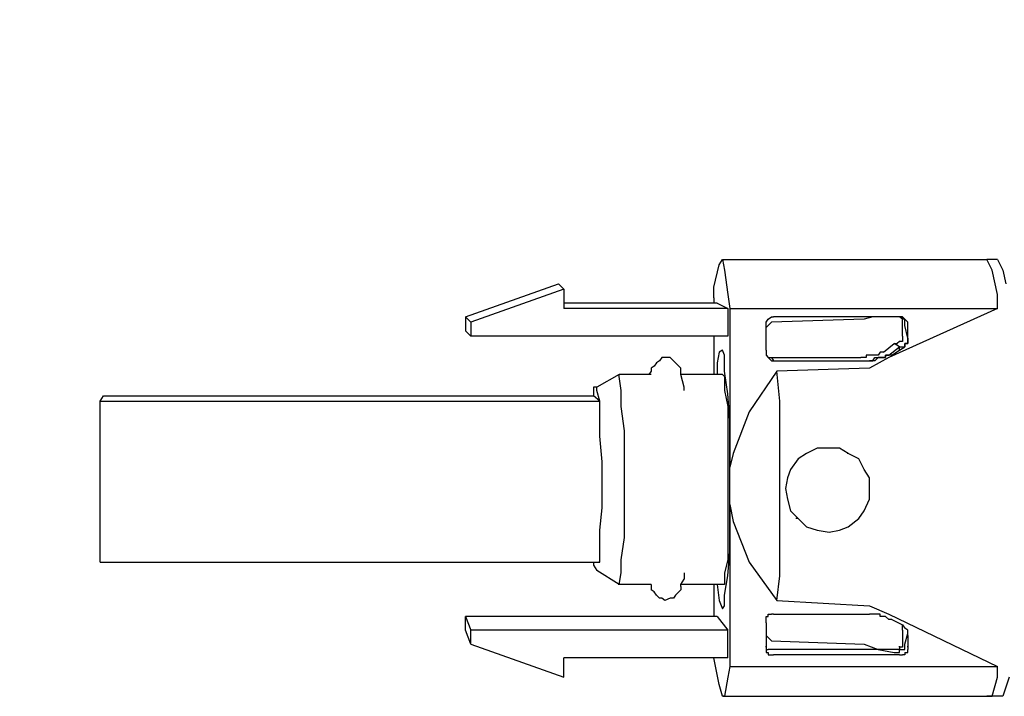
# Model space of a CAD drawing. Header units: millimetres. Extents: x 1114507 to 93926427, y 174473 to 817039.
# Tile 443 of 483: x 2220054 to 2222441, y 767504 to 769145. Entities that reach past the tile are written whole.
import ezdxf

# ---------------------------------------------------------------- set-up
doc = ezdxf.new("R2010")
doc.units = ezdxf.units.MM
doc.styles.add('Суннат', font='ariali.ttf', dxfattribs={"height": 250})

msp = doc.modelspace()

# ---------------------------------------------------------------- linework, layer by layer
at = {"color": 7, "linetype": 'Continuous', "lineweight": -2, "elevation": -2718483}
for points in [[(2221750.2, 768551), (2221757.9, 768563.9), (2221757.9, 768563.9)], [(2221757.9, 768563.9), (2222398.7, 768563.9), (2222398.7, 768563.9)], [(2221757.9, 768563.9), (2221763.1, 768538.1), (2221763.1, 768538.1)], [(2222411.7, 768538.1), (2222398.7, 768563.9), (2222398.7, 768563.9)], [(2222424.6, 768563.9), (2222398.7, 768563.9), (2222398.7, 768563.9)], [(2222424.6, 768563.9), (2222437.5, 768538.1), (2222437.5, 768538.1)], [(2221737.2, 768496.7), (2221750.2, 768551), (2221750.2, 768551)], [(2221763.1, 768538.1), (2221770.8, 768478.6), (2221770.8, 768478.6)], [(2222424.6, 768478.6), (2222411.7, 768538.1), (2222411.7, 768538.1)], [(2222437.5, 768538.1), (2222445.3, 768504.5), (2222445.3, 768504.5)], [(2221135.2, 768424.4), (2221360, 768504.5), (2221360, 768504.5)], [(2221372.9, 768491.6), (2221148.1, 768411.5), (2221148.1, 768411.5)], [(2221360, 768504.5), (2221372.9, 768491.6), (2221372.9, 768491.6)], [(2221372.9, 768491.6), (2221372.9, 768458), (2221372.9, 768458)], [(2221737.2, 768470.9), (2221737.2, 768496.7), (2221737.2, 768496.7)], [(2221372.9, 768458), (2221372.9, 768445), (2221372.9, 768445)], [(2221737.2, 768458), (2221372.9, 768458), (2221372.9, 768458)], [(2221737.2, 768470.9), (2221737.2, 768458), (2221737.2, 768458)], [(2221745, 768458), (2221737.2, 768458), (2221737.2, 768458)], [(2221745, 768458), (2221770.8, 768445), (2221770.8, 768445)], [(2221770.8, 768478.6), (2221776, 768445), (2221776, 768445)], [(2222424.6, 768445), (2222424.6, 768478.6), (2222424.6, 768478.6)], [(2221770.8, 768445), (2221372.9, 768445), (2221372.9, 768445)], [(2221770.8, 768445), (2221770.8, 768377.9), (2221770.8, 768377.9)], [(2221776, 768445), (2221776, 768060), (2221776, 768060)], [(2221776, 768445), (2222424.6, 768445), (2222424.6, 768445)], [(2222424.6, 768445), (2222161, 768326.2), (2222161, 768326.2)], [(2221135.2, 768424.4), (2221135.2, 768390.8), (2221135.2, 768390.8)], [(2221135.2, 768424.4), (2221148.1, 768411.5), (2221148.1, 768411.5)], [(2221148.1, 768411.5), (2221148.1, 768377.9), (2221148.1, 768377.9)], [(2221863.8, 768411.5), (2221869, 768419.2), (2221869, 768419.2)], [(2221863.8, 768403.7), (2221863.8, 768411.5), (2221863.8, 768411.5)], [(2221876.8, 768411.5), (2221863.8, 768398.5), (2221863.8, 768398.5)], [(2221869, 768419.2), (2221876.8, 768424.4), (2221876.8, 768424.4)], [(2221876.8, 768424.4), (2221881.9, 768424.4), (2221881.9, 768424.4)], [(2222101.6, 768419.2), (2221876.8, 768411.5), (2221876.8, 768411.5)], [(2222122.3, 768424.4), (2221881.9, 768424.4), (2221881.9, 768424.4)], [(2222122.3, 768424.4), (2222101.6, 768419.2), (2222101.6, 768419.2)], [(2222186.9, 768424.4), (2222122.3, 768424.4), (2222122.3, 768424.4)], [(2222194.6, 768419.2), (2222186.9, 768424.4), (2222186.9, 768424.4)], [(2222194.6, 768424.4), (2222186.9, 768424.4), (2222186.9, 768424.4)], [(2222194.6, 768419.2), (2222194.6, 768424.4), (2222194.6, 768424.4)], [(2222199.8, 768419.2), (2222194.6, 768424.4), (2222194.6, 768424.4)], [(2222199.8, 768419.2), (2222194.6, 768419.2), (2222194.6, 768419.2)], [(2222194.6, 768411.5), (2222194.6, 768419.2), (2222194.6, 768419.2)], [(2222194.6, 768403.7), (2222194.6, 768411.5), (2222194.6, 768411.5)], [(2222207.5, 768411.5), (2222199.8, 768419.2), (2222199.8, 768419.2)], [(2222199.8, 768411.5), (2222199.8, 768419.2), (2222199.8, 768419.2)], [(2222199.8, 768403.7), (2222199.8, 768411.5), (2222199.8, 768411.5)], [(2222207.5, 768403.7), (2222207.5, 768411.5), (2222207.5, 768411.5)], [(2221148.1, 768377.9), (2221135.2, 768390.8), (2221135.2, 768390.8)], [(2221863.8, 768403.7), (2221863.8, 768406.3), (2221863.8, 768406.3)], [(2221863.8, 768398.5), (2221863.8, 768403.7), (2221863.8, 768403.7)], [(2221863.8, 768344.3), (2221863.8, 768398.5), (2221863.8, 768398.5)], [(2222194.6, 768377.9), (2222194.6, 768403.7), (2222194.6, 768403.7)], [(2222199.8, 768403.7), (2222199.8, 768406.3), (2222199.8, 768406.3)], [(2222207.5, 768372.7), (2222199.8, 768403.7), (2222199.8, 768403.7)], [(2222207.5, 768403.7), (2222207.5, 768406.3), (2222207.5, 768406.3)], [(2222207.5, 768398.5), (2222207.5, 768403.7), (2222207.5, 768403.7)], [(2222207.5, 768372.7), (2222207.5, 768398.5), (2222207.5, 768398.5)], [(2221737.2, 768377.9), (2221148.1, 768377.9), (2221148.1, 768377.9)], [(2221737.2, 768377.9), (2221737.2, 768284.8), (2221737.2, 768284.8)], [(2221770.8, 768377.9), (2221737.2, 768377.9), (2221737.2, 768377.9)], [(2222186.9, 768364.9), (2222181.7, 768359.8), (2222181.7, 768359.8)], [(2222194.6, 768364.9), (2222186.9, 768364.9), (2222186.9, 768364.9)], [(2222194.6, 768377.9), (2222194.6, 768372.7), (2222194.6, 768372.7)], [(2222194.6, 768372.7), (2222194.6, 768364.9), (2222194.6, 768364.9)], [(2222207.5, 768364.9), (2222207.5, 768372.7), (2222207.5, 768372.7)], [(2222207.5, 768372.7), (2222207.5, 768364.9), (2222207.5, 768364.9)], [(2222207.5, 768359.8), (2222207.5, 768364.9), (2222207.5, 768364.9)], [(2222207.5, 768364.9), (2222207.5, 768359.8), (2222207.5, 768359.8)], [(2221750.2, 768339.1), (2221745, 768313.3), (2221745, 768313.3)], [(2221757.9, 768344.3), (2221750.2, 768339.1), (2221750.2, 768339.1)], [(2221763.1, 768331.4), (2221757.9, 768344.3), (2221757.9, 768344.3)], [(2221863.8, 768344.3), (2221863.8, 768339.1), (2221863.8, 768339.1)], [(2221863.8, 768339.1), (2221863.8, 768331.4), (2221863.8, 768331.4)], [(2222140.3, 768339.1), (2222135.2, 768331.4), (2222135.2, 768331.4)], [(2222148.1, 768339.1), (2222140.3, 768339.1), (2222140.3, 768339.1)], [(2222148.1, 768339.1), (2222173.9, 768359.8), (2222173.9, 768359.8)], [(2222161, 768331.4), (2222186.9, 768352), (2222186.9, 768352)], [(2222168.8, 768331.4), (2222186.9, 768344.3), (2222186.9, 768344.3)], [(2222186.9, 768352), (2222173.9, 768359.8), (2222173.9, 768359.8)], [(2222173.9, 768359.8), (2222181.7, 768359.8), (2222181.7, 768359.8)], [(2222186.9, 768344.3), (2222186.9, 768352), (2222186.9, 768352)], [(2222186.9, 768352), (2222199.8, 768352), (2222199.8, 768352)], [(2222186.9, 768344.3), (2222199.8, 768352), (2222199.8, 768352)], [(2222199.8, 768352), (2222199.8, 768359.8), (2222199.8, 768359.8)], [(2222199.8, 768359.8), (2222207.5, 768359.8), (2222207.5, 768359.8)], [(2222207.5, 768359.8), (2222199.8, 768359.8), (2222199.8, 768359.8)], [(2222199.8, 768359.8), (2222199.8, 768352), (2222199.8, 768352)], [(2221605.4, 768318.4), (2221597.7, 768313.3), (2221597.7, 768313.3)], [(2221610.6, 768326.2), (2221605.4, 768318.4), (2221605.4, 768318.4)], [(2221618.4, 768326.2), (2221610.6, 768326.2), (2221610.6, 768326.2)], [(2221631.3, 768326.2), (2221618.4, 768326.2), (2221618.4, 768326.2)], [(2221639, 768318.4), (2221631.3, 768326.2), (2221631.3, 768326.2)], [(2221644.2, 768313.3), (2221639, 768318.4), (2221639, 768318.4)], [(2221763.1, 768292.6), (2221763.1, 768331.4), (2221763.1, 768331.4)], [(2221863.8, 768331.4), (2221869, 768326.2), (2221869, 768326.2)], [(2221869, 768326.2), (2221876.8, 768326.2), (2221876.8, 768326.2)], [(2221869, 768326.2), (2221876.8, 768318.4), (2221876.8, 768318.4)], [(2221869, 768326.2), (2222093.8, 768326.2), (2222093.8, 768326.2)], [(2221876.8, 768326.2), (2221881.9, 768318.4), (2221881.9, 768318.4)], [(2221876.8, 768318.4), (2221881.9, 768318.4), (2221881.9, 768318.4)], [(2221881.9, 768318.4), (2221889.7, 768318.4), (2221889.7, 768318.4)], [(2221881.9, 768318.4), (2221889.7, 768318.4), (2221889.7, 768318.4)], [(2221881.9, 768318.4), (2221889.7, 768318.4), (2221889.7, 768318.4)], [(2221889.7, 768318.4), (2222106.7, 768318.4), (2222106.7, 768318.4)], [(2221889.7, 768318.4), (2222114.5, 768318.4), (2222114.5, 768318.4)], [(2222101.6, 768326.2), (2222093.8, 768326.2), (2222093.8, 768326.2)], [(2222106.7, 768326.2), (2222101.6, 768326.2), (2222101.6, 768326.2)], [(2222106.7, 768331.4), (2222106.7, 768326.2), (2222106.7, 768326.2)], [(2222114.5, 768331.4), (2222106.7, 768331.4), (2222106.7, 768331.4)], [(2222106.7, 768318.4), (2222114.5, 768318.4), (2222114.5, 768318.4)], [(2222122.3, 768331.4), (2222114.5, 768331.4), (2222114.5, 768331.4)], [(2222161, 768326.2), (2222114.5, 768300.3), (2222114.5, 768300.3)], [(2222114.5, 768318.4), (2222122.3, 768318.4), (2222122.3, 768318.4)], [(2222122.3, 768318.4), (2222114.5, 768318.4), (2222114.5, 768318.4)], [(2222122.3, 768318.4), (2222119.7, 768318.4), (2222119.7, 768318.4)], [(2222127.4, 768331.4), (2222122.3, 768331.4), (2222122.3, 768331.4)], [(2222122.3, 768318.4), (2222127.4, 768326.2), (2222127.4, 768326.2)], [(2222127.4, 768318.4), (2222122.3, 768318.4), (2222122.3, 768318.4)], [(2222135.2, 768331.4), (2222127.4, 768331.4), (2222127.4, 768331.4)], [(2222127.4, 768326.2), (2222135.2, 768326.2), (2222135.2, 768326.2)], [(2222135.2, 768326.2), (2222127.4, 768318.4), (2222127.4, 768318.4)], [(2222135.2, 768326.2), (2222140.3, 768326.2), (2222140.3, 768326.2)], [(2222140.3, 768326.2), (2222135.2, 768326.2), (2222135.2, 768326.2)], [(2222140.3, 768326.2), (2222148.1, 768326.2), (2222148.1, 768326.2)], [(2222148.1, 768326.2), (2222140.3, 768326.2), (2222140.3, 768326.2)], [(2222148.1, 768326.2), (2222153.3, 768326.2), (2222153.3, 768326.2)], [(2222153.3, 768326.2), (2222148.1, 768326.2), (2222148.1, 768326.2)], [(2222153.3, 768326.2), (2222153.3, 768331.4), (2222153.3, 768331.4)], [(2222153.3, 768331.4), (2222161, 768331.4), (2222161, 768331.4)], [(2222153.3, 768331.4), (2222153.3, 768326.2), (2222153.3, 768326.2)], [(2222161, 768331.4), (2222153.3, 768331.4), (2222153.3, 768331.4)], [(2222168.8, 768331.4), (2222161, 768331.4), (2222161, 768331.4)], [(2221584.8, 768292.6), (2221579.6, 768284.8), (2221579.6, 768284.8)], [(2221592.5, 768305.5), (2221584.8, 768300.3), (2221584.8, 768300.3)], [(2221584.8, 768300.3), (2221584.8, 768292.6), (2221584.8, 768292.6)], [(2221597.7, 768313.3), (2221592.5, 768305.5), (2221592.5, 768305.5)], [(2221652, 768305.5), (2221644.2, 768313.3), (2221644.2, 768313.3)], [(2221657.1, 768300.3), (2221652, 768305.5), (2221652, 768305.5)], [(2221657.1, 768284.8), (2221657.1, 768300.3), (2221657.1, 768300.3)], [(2221745, 768313.3), (2221745, 768284.8), (2221745, 768284.8)], [(2221770.8, 768238.3), (2221763.1, 768292.6), (2221763.1, 768292.6)], [(2221889.7, 768292.6), (2221822.5, 768194.4), (2221822.5, 768194.4)], [(2222114.5, 768300.3), (2221889.7, 768292.6), (2221889.7, 768292.6)], [(2221897.4, 768220.2), (2221889.7, 768292.6), (2221889.7, 768292.6)], [(2221507.3, 768284.8), (2221453, 768253.8), (2221453, 768253.8)], [(2221507.3, 768279.7), (2221507.3, 768284.8), (2221507.3, 768284.8)], [(2221579.6, 768284.8), (2221507.3, 768284.8), (2221507.3, 768284.8)], [(2221512.4, 768246.1), (2221507.3, 768279.7), (2221507.3, 768279.7)], [(2221584.8, 768284.8), (2221579.6, 768284.8), (2221579.6, 768284.8)], [(2221657.1, 768284.8), (2221657.1, 768287.4), (2221657.1, 768287.4)], [(2221664.9, 768253.8), (2221657.1, 768284.8), (2221657.1, 768284.8)], [(2221737.2, 768284.8), (2221657.1, 768284.8), (2221657.1, 768284.8)], [(2221745, 768284.8), (2221737.2, 768284.8), (2221737.2, 768284.8)], [(2221757.9, 768284.8), (2221745, 768284.8), (2221745, 768284.8)], [(2221757.9, 768284.8), (2221763.1, 768279.7), (2221763.1, 768279.7)], [(2221763.1, 768279.7), (2221763.1, 768246.1), (2221763.1, 768246.1)], [(2221445.2, 768253.8), (2221445.2, 768233.2), (2221445.2, 768233.2)], [(2221453, 768253.8), (2221445.2, 768253.8), (2221445.2, 768253.8)], [(2221453, 768246.1), (2221453, 768253.8), (2221453, 768253.8)], [(2221460.7, 768220.2), (2221453, 768246.1), (2221453, 768246.1)], [(2221512.4, 768207.3), (2221512.4, 768246.1), (2221512.4, 768246.1)], [(2221664.9, 768246.1), (2221664.9, 768253.8), (2221664.9, 768253.8)], [(2221763.1, 768246.1), (2221770.8, 768207.3), (2221770.8, 768207.3)], [(2220248.8, 768220.2), (2220256.6, 768233.2), (2220256.6, 768233.2)], [(2220248.8, 768178.9), (2220248.8, 768220.2), (2220248.8, 768220.2)], [(2220248.8, 768220.2), (2221460.7, 768220.2), (2221460.7, 768220.2)], [(2220256.6, 768233.2), (2221445.2, 768233.2), (2221445.2, 768233.2)], [(2221460.7, 768220.2), (2221445.2, 768233.2), (2221445.2, 768233.2)], [(2221460.7, 768220.2), (2221458.2, 768220.2), (2221458.2, 768220.2)], [(2221460.7, 768178.9), (2221460.7, 768220.2), (2221460.7, 768220.2)], [(2221776, 768173.7), (2221770.8, 768238.3), (2221770.8, 768238.3)], [(2221897.4, 768114.3), (2221897.4, 768220.2), (2221897.4, 768220.2)], [(2221520.2, 768147.9), (2221512.4, 768207.3), (2221512.4, 768207.3)], [(2221770.8, 768207.3), (2221770.8, 768147.9), (2221770.8, 768147.9)], [(2220248.8, 768135), (2220248.8, 768178.9), (2220248.8, 768178.9)], [(2221460.7, 768135), (2221460.7, 768178.9), (2221460.7, 768178.9)], [(2221776, 768093.6), (2221776, 768173.7), (2221776, 768173.7)], [(2221822.5, 768194.4), (2221783.7, 768093.6), (2221783.7, 768093.6)], [(2221520.2, 768080.7), (2221520.2, 768147.9), (2221520.2, 768147.9)], [(2221770.8, 768147.9), (2221770.8, 768080.7), (2221770.8, 768080.7)], [(2220248.8, 768073), (2220248.8, 768135), (2220248.8, 768135)], [(2221465.9, 768073), (2221460.7, 768135), (2221460.7, 768135)], [(2221897.4, 768008.4), (2221897.4, 768114.3), (2221897.4, 768114.3)], [(2221987.9, 768106.5), (2221962, 768093.6), (2221962, 768093.6)], [(2222016.3, 768106.5), (2221987.9, 768106.5), (2221987.9, 768106.5)], [(2222042.1, 768106.5), (2222016.3, 768106.5), (2222016.3, 768106.5)], [(2222062.8, 768093.6), (2222042.1, 768106.5), (2222042.1, 768106.5)], [(2221520.2, 768013.5), (2221520.2, 768080.7), (2221520.2, 768080.7)], [(2221770.8, 768080.7), (2221770.8, 768013.5), (2221770.8, 768013.5)], [(2221783.7, 768093.6), (2221776, 768060), (2221776, 768060)], [(2221776, 768060), (2221776, 768093.6), (2221776, 768093.6)], [(2221941.4, 768080.7), (2221923.3, 768054.9), (2221923.3, 768054.9)], [(2221962, 768093.6), (2221941.4, 768080.7), (2221941.4, 768080.7)], [(2222062.8, 768093.6), (2222060.2, 768093.6), (2222060.2, 768093.6)], [(2222088.7, 768080.7), (2222062.8, 768093.6), (2222062.8, 768093.6)], [(2222101.6, 768054.9), (2222088.7, 768080.7), (2222088.7, 768080.7)], [(2220248.8, 768021.3), (2220248.8, 768073), (2220248.8, 768073)], [(2221465.9, 768021.3), (2221465.9, 768073), (2221465.9, 768073)], [(2221776, 768013.5), (2221776, 768060), (2221776, 768060)], [(2221923.3, 768054.9), (2221915.5, 768034.2), (2221915.5, 768034.2)], [(2222114.5, 768034.2), (2222101.6, 768054.9), (2222101.6, 768054.9)], [(2221915.5, 768034.2), (2221910.4, 768008.4), (2221910.4, 768008.4)], [(2222114.5, 768008.4), (2222114.5, 768034.2), (2222114.5, 768034.2)], [(2220248.8, 767961.8), (2220248.8, 768021.3), (2220248.8, 768021.3)], [(2221465.9, 767961.8), (2221465.9, 768021.3), (2221465.9, 768021.3)], [(2221520.2, 767948.9), (2221520.2, 768013.5), (2221520.2, 768013.5)], [(2221770.8, 768013.5), (2221770.8, 767948.9), (2221770.8, 767948.9)], [(2221776, 767969.6), (2221776, 768013.5), (2221776, 768013.5)], [(2221897.4, 767894.7), (2221897.4, 768008.4), (2221897.4, 768008.4)], [(2221910.4, 768008.4), (2221915.5, 767982.5), (2221915.5, 767982.5)], [(2222114.5, 767982.5), (2222114.5, 768008.4), (2222114.5, 768008.4)], [(2221915.5, 767982.5), (2221923.3, 767954.1), (2221923.3, 767954.1)], [(2222101.6, 767954.1), (2222114.5, 767982.5), (2222114.5, 767982.5)], [(2220248.8, 767907.6), (2220248.8, 767961.8), (2220248.8, 767961.8)], [(2221460.7, 767907.6), (2221465.9, 767961.8), (2221465.9, 767961.8)], [(2221776, 767969.6), (2221783.7, 767928.2), (2221783.7, 767928.2)], [(2221776, 767969.6), (2221776, 767576.8), (2221776, 767576.8)], [(2221776, 767928.2), (2221776, 767969.6), (2221776, 767969.6)], [(2221520.2, 767889.5), (2221520.2, 767948.9), (2221520.2, 767948.9)], [(2221770.8, 767948.9), (2221770.8, 767889.5), (2221770.8, 767889.5)], [(2221923.3, 767954.1), (2221941.4, 767936), (2221941.4, 767936)], [(2221941.4, 767936), (2221936.2, 767936), (2221936.2, 767936)], [(2221941.4, 767936), (2221962, 767915.3), (2221962, 767915.3)], [(2222062.8, 767915.3), (2222088.7, 767936), (2222088.7, 767936)], [(2222088.7, 767936), (2222101.6, 767954.1), (2222101.6, 767954.1)], [(2221776, 767855.9), (2221776, 767928.2), (2221776, 767928.2)], [(2221783.7, 767928.2), (2221822.5, 767830.1), (2221822.5, 767830.1)], [(2221962, 767915.3), (2221987.9, 767907.6), (2221987.9, 767907.6)], [(2222042.1, 767907.6), (2222062.8, 767915.3), (2222062.8, 767915.3)], [(2220248.8, 767863.6), (2220248.8, 767907.6), (2220248.8, 767907.6)], [(2221460.7, 767863.6), (2221460.7, 767907.6), (2221460.7, 767907.6)], [(2221512.4, 767835.2), (2221520.2, 767889.5), (2221520.2, 767889.5)], [(2221770.8, 767889.5), (2221770.8, 767835.2), (2221770.8, 767835.2)], [(2221897.4, 767796.5), (2221897.4, 767894.7), (2221897.4, 767894.7)], [(2221987.9, 767907.6), (2222016.3, 767902.4), (2222016.3, 767902.4)], [(2222016.3, 767902.4), (2222042.1, 767907.6), (2222042.1, 767907.6)], [(2220248.8, 767830.1), (2220248.8, 767863.6), (2220248.8, 767863.6)], [(2221460.7, 767830.1), (2221460.7, 767863.6), (2221460.7, 767863.6)], [(2221770.8, 767796.5), (2221776, 767855.9), (2221776, 767855.9)], [(2220248.8, 767830.1), (2221445.2, 767830.1), (2221445.2, 767830.1)], [(2221445.2, 767830.1), (2221460.7, 767830.1), (2221460.7, 767830.1)], [(2221445.2, 767830.1), (2221445.2, 767822.3), (2221445.2, 767822.3)], [(2221445.2, 767822.3), (2221453, 767809.4), (2221453, 767809.4)], [(2221460.7, 767830.1), (2221458.2, 767830.1), (2221458.2, 767830.1)], [(2221512.4, 767804.2), (2221512.4, 767835.2), (2221512.4, 767835.2)], [(2221770.8, 767835.2), (2221763.1, 767804.2), (2221763.1, 767804.2)], [(2221822.5, 767830.1), (2221889.7, 767737), (2221889.7, 767737)], [(2221507.3, 767775.8), (2221453, 767809.4), (2221453, 767809.4)], [(2221507.3, 767775.8), (2221512.4, 767804.2), (2221512.4, 767804.2)], [(2221657.1, 767775.8), (2221664.9, 767788.7), (2221664.9, 767788.7)], [(2221664.9, 767804.2), (2221664.9, 767788.7), (2221664.9, 767788.7)], [(2221763.1, 767804.2), (2221763.1, 767775.8), (2221763.1, 767775.8)], [(2221763.1, 767749.9), (2221770.8, 767796.5), (2221770.8, 767796.5)], [(2221889.7, 767737), (2221897.4, 767796.5), (2221897.4, 767796.5)], [(2221507.3, 767775.8), (2221504.7, 767775.8), (2221504.7, 767775.8)], [(2221584.8, 767775.8), (2221507.3, 767775.8), (2221507.3, 767775.8)], [(2221584.8, 767775.8), (2221584.8, 767762.9), (2221584.8, 767762.9)], [(2221737.2, 767775.8), (2221657.1, 767775.8), (2221657.1, 767775.8)], [(2221657.1, 767770.6), (2221657.1, 767775.8), (2221657.1, 767775.8)], [(2221657.1, 767770.6), (2221657.1, 767762.9), (2221657.1, 767762.9)], [(2221737.2, 767775.8), (2221737.2, 767698.3), (2221737.2, 767698.3)], [(2221745, 767775.8), (2221737.2, 767775.8), (2221737.2, 767775.8)], [(2221745, 767775.8), (2221750.2, 767737), (2221750.2, 767737)], [(2221757.9, 767775.8), (2221745, 767775.8), (2221745, 767775.8)], [(2221763.1, 767775.8), (2221757.9, 767775.8), (2221757.9, 767775.8)], [(2221592.5, 767757.7), (2221584.8, 767762.9), (2221584.8, 767762.9)], [(2221597.7, 767749.9), (2221592.5, 767757.7), (2221592.5, 767757.7)], [(2221605.4, 767742.2), (2221597.7, 767749.9), (2221597.7, 767749.9)], [(2221610.6, 767742.2), (2221605.4, 767742.2), (2221605.4, 767742.2)], [(2221618.4, 767737), (2221610.6, 767742.2), (2221610.6, 767742.2)], [(2221631.3, 767742.2), (2221618.4, 767737), (2221618.4, 767737)], [(2221639, 767742.2), (2221631.3, 767742.2), (2221631.3, 767742.2)], [(2221644.2, 767749.9), (2221639, 767742.2), (2221639, 767742.2)], [(2221644.2, 767749.9), (2221652, 767757.7), (2221652, 767757.7)], [(2221657.1, 767762.9), (2221652, 767757.7), (2221652, 767757.7)], [(2221763.1, 767724.1), (2221763.1, 767749.9), (2221763.1, 767749.9)], [(2221750.2, 767737), (2221757.9, 767716.4), (2221757.9, 767716.4)], [(2221757.9, 767716.4), (2221763.1, 767724.1), (2221763.1, 767724.1)], [(2221889.7, 767737), (2222114.5, 767724.1), (2222114.5, 767724.1)], [(2222114.5, 767724.1), (2222161, 767703.4), (2222161, 767703.4)], [(2221135.2, 767698.3), (2221148.1, 767664.7), (2221148.1, 767664.7)], [(2221135.2, 767664.7), (2221135.2, 767698.3), (2221135.2, 767698.3)], [(2221737.2, 767698.3), (2221135.2, 767698.3), (2221135.2, 767698.3)], [(2221745, 767698.3), (2221737.2, 767698.3), (2221737.2, 767698.3)], [(2221745, 767698.3), (2221770.8, 767664.7), (2221770.8, 767664.7)], [(2221863.8, 767690.5), (2221863.8, 767698.3), (2221863.8, 767698.3)], [(2221863.8, 767698.3), (2221869, 767698.3), (2221869, 767698.3)], [(2221869, 767698.3), (2221869, 767703.4), (2221869, 767703.4)], [(2221869, 767703.4), (2221876.8, 767703.4), (2221876.8, 767703.4)], [(2221881.9, 767703.4), (2221876.8, 767703.4), (2221876.8, 767703.4)], [(2221881.9, 767703.4), (2222114.5, 767703.4), (2222114.5, 767703.4)], [(2222122.3, 767703.4), (2222114.5, 767703.4), (2222114.5, 767703.4)], [(2222127.4, 767703.4), (2222122.3, 767703.4), (2222122.3, 767703.4)], [(2222135.2, 767703.4), (2222127.4, 767703.4), (2222127.4, 767703.4)], [(2222140.3, 767703.4), (2222135.2, 767703.4), (2222135.2, 767703.4)], [(2222140.3, 767698.3), (2222140.3, 767703.4), (2222140.3, 767703.4)], [(2222148.1, 767698.3), (2222140.3, 767698.3), (2222140.3, 767698.3)], [(2222153.3, 767698.3), (2222148.1, 767698.3), (2222148.1, 767698.3)], [(2222161, 767690.5), (2222153.3, 767698.3), (2222153.3, 767698.3)], [(2222161, 767703.4), (2222424.6, 767576.8), (2222424.6, 767576.8)], [(2221863.8, 767682.8), (2221863.8, 767690.5), (2221863.8, 767690.5)], [(2221863.8, 767682.8), (2221863.8, 767685.3), (2221863.8, 767685.3)], [(2221863.8, 767682.8), (2221863.8, 767651.8), (2221863.8, 767651.8)], [(2222168.8, 767690.5), (2222161, 767690.5), (2222161, 767690.5)], [(2222168.8, 767690.5), (2222194.6, 767677.6), (2222194.6, 767677.6)], [(2222194.6, 767669.8), (2222194.6, 767677.6), (2222194.6, 767677.6)], [(2222194.6, 767677.6), (2222199.8, 767669.8), (2222199.8, 767669.8)], [(2222194.6, 767664.7), (2222194.6, 767669.8), (2222194.6, 767669.8)], [(2222207.5, 767664.7), (2222199.8, 767669.8), (2222199.8, 767669.8)], [(2222207.5, 767664.7), (2222199.8, 767669.8), (2222199.8, 767669.8)], [(2221148.1, 767631.1), (2221135.2, 767664.7), (2221135.2, 767664.7)], [(2221770.8, 767664.7), (2221148.1, 767664.7), (2221148.1, 767664.7)], [(2221148.1, 767631.1), (2221148.1, 767664.7), (2221148.1, 767664.7)], [(2221770.8, 767597.5), (2221770.8, 767664.7), (2221770.8, 767664.7)], [(2221863.8, 767651.8), (2221876.8, 767638.8), (2221876.8, 767638.8)], [(2221863.8, 767651.8), (2221863.8, 767623.3), (2221863.8, 767623.3)], [(2222194.6, 767664.7), (2222194.6, 767638.8), (2222194.6, 767638.8)], [(2222199.8, 767631.1), (2222207.5, 767656.9), (2222207.5, 767656.9)], [(2222207.5, 767656.9), (2222207.5, 767664.7), (2222207.5, 767664.7)], [(2222207.5, 767656.9), (2222207.5, 767664.7), (2222207.5, 767664.7)], [(2222207.5, 767651.8), (2222207.5, 767656.9), (2222207.5, 767656.9)], [(2222207.5, 767651.8), (2222207.5, 767623.3), (2222207.5, 767623.3)], [(2221148.1, 767631.1), (2221372.9, 767551), (2221372.9, 767551)], [(2221863.8, 767623.3), (2221863.8, 767625.9), (2221863.8, 767625.9)], [(2221863.8, 767623.3), (2221863.8, 767618.2), (2221863.8, 767618.2)], [(2221876.8, 767638.8), (2222101.6, 767631.1), (2222101.6, 767631.1)], [(2222101.6, 767631.1), (2222135.2, 767618.2), (2222135.2, 767618.2)], [(2222186.9, 767623.3), (2222186.9, 767625.9), (2222186.9, 767625.9)], [(2222194.6, 767623.3), (2222186.9, 767623.3), (2222186.9, 767623.3)], [(2222186.9, 767623.3), (2222186.9, 767618.2), (2222186.9, 767618.2)], [(2222194.6, 767638.8), (2222194.6, 767631.1), (2222194.6, 767631.1)], [(2222194.6, 767631.1), (2222194.6, 767623.3), (2222194.6, 767623.3)], [(2222199.8, 767623.3), (2222199.8, 767631.1), (2222199.8, 767631.1)], [(2222199.8, 767623.3), (2222199.8, 767625.9), (2222199.8, 767625.9)], [(2222199.8, 767623.3), (2222199.8, 767625.9), (2222199.8, 767625.9)], [(2222199.8, 767623.3), (2222199.8, 767625.9), (2222199.8, 767625.9)], [(2222199.8, 767618.2), (2222199.8, 767623.3), (2222199.8, 767623.3)], [(2222207.5, 767623.3), (2222207.5, 767625.9), (2222207.5, 767625.9)], [(2222207.5, 767623.3), (2222207.5, 767618.2), (2222207.5, 767618.2)], [(2221863.8, 767618.2), (2221863.8, 767610.4), (2221863.8, 767610.4)], [(2221863.8, 767618.2), (2221869, 767618.2), (2221869, 767618.2)], [(2221863.8, 767610.4), (2221869, 767610.4), (2221869, 767610.4)], [(2222135.2, 767618.2), (2221869, 767618.2), (2221869, 767618.2)], [(2221869, 767610.4), (2221869, 767605.2), (2221869, 767605.2)], [(2221869, 767605.2), (2221876.8, 767605.2), (2221876.8, 767605.2)], [(2221876.8, 767605.2), (2221881.9, 767605.2), (2221881.9, 767605.2)], [(2222186.9, 767605.2), (2221881.9, 767605.2), (2221881.9, 767605.2)], [(2222173.9, 767618.2), (2222135.2, 767618.2), (2222135.2, 767618.2)], [(2222135.2, 767618.2), (2222173.9, 767610.4), (2222173.9, 767610.4)], [(2222181.7, 767618.2), (2222173.9, 767618.2), (2222173.9, 767618.2)], [(2222173.9, 767610.4), (2222181.7, 767610.4), (2222181.7, 767610.4)], [(2222186.9, 767618.2), (2222181.7, 767618.2), (2222181.7, 767618.2)], [(2222181.7, 767610.4), (2222186.9, 767610.4), (2222186.9, 767610.4)], [(2222186.9, 767618.2), (2222194.6, 767618.2), (2222194.6, 767618.2)], [(2222186.9, 767610.4), (2222186.9, 767618.2), (2222186.9, 767618.2)], [(2222186.9, 767605.2), (2222194.6, 767605.2), (2222194.6, 767605.2)], [(2222194.6, 767618.2), (2222199.8, 767618.2), (2222199.8, 767618.2)], [(2222199.8, 767605.2), (2222194.6, 767605.2), (2222194.6, 767605.2)], [(2222199.8, 767610.4), (2222207.5, 767610.4), (2222207.5, 767610.4)], [(2222199.8, 767610.4), (2222199.8, 767605.2), (2222199.8, 767605.2)], [(2222207.5, 767610.4), (2222207.5, 767618.2), (2222207.5, 767618.2)], [(2221372.9, 767551), (2221372.9, 767597.5), (2221372.9, 767597.5)], [(2221737.2, 767597.5), (2221372.9, 767597.5), (2221372.9, 767597.5)], [(2221750.2, 767532.9), (2221737.2, 767597.5), (2221737.2, 767597.5)], [(2221770.8, 767597.5), (2221737.2, 767597.5), (2221737.2, 767597.5)], [(2221776, 767576.8), (2221770.8, 767551), (2221770.8, 767551)], [(2221776, 767576.8), (2222424.6, 767576.8), (2222424.6, 767576.8)], [(2222424.6, 767551), (2222424.6, 767576.8), (2222424.6, 767576.8)], [(2221770.8, 767551), (2221763.1, 767504.5), (2221763.1, 767504.5)], [(2222411.7, 767504.5), (2222424.6, 767551), (2222424.6, 767551)], [(2222453, 767551), (2222437.5, 767504.5), (2222437.5, 767504.5)], [(2221757.9, 767504.5), (2221750.2, 767532.9), (2221750.2, 767532.9)], [(2221757.9, 767504.5), (2222398.7, 767504.5), (2222398.7, 767504.5)], [(2221763.1, 767504.5), (2221757.9, 767504.5), (2221757.9, 767504.5)], [(2222398.7, 767504.5), (2222411.7, 767504.5), (2222411.7, 767504.5)], [(2222424.6, 767504.5), (2222398.7, 767504.5), (2222398.7, 767504.5)], [(2222437.5, 767504.5), (2222424.6, 767504.5), (2222424.6, 767504.5)]]:
    msp.add_lwpolyline(points, dxfattribs=at)
for points in [[(2221863.8, 768411.5), (2221863.8, 768411.5)], [(2221863.8, 768411.5), (2221863.8, 768411.5)], [(2221869, 768419.2), (2221869, 768419.2)], [(2221869, 768419.2), (2221869, 768419.2)], [(2221876.8, 768424.4), (2221876.8, 768424.4)], [(2221881.9, 768424.4), (2221881.9, 768424.4)], [(2222186.9, 768424.4), (2222186.9, 768424.4)], [(2222186.9, 768424.4), (2222186.9, 768424.4)], [(2222186.9, 768424.4), (2222186.9, 768424.4)], [(2222194.6, 768424.4), (2222194.6, 768424.4)], [(2222194.6, 768424.4), (2222194.6, 768424.4)], [(2222194.6, 768419.2), (2222194.6, 768419.2)], [(2222194.6, 768419.2), (2222194.6, 768419.2)], [(2222194.6, 768411.5), (2222194.6, 768411.5)], [(2222199.8, 768419.2), (2222199.8, 768419.2)], [(2222199.8, 768419.2), (2222199.8, 768419.2)], [(2222199.8, 768411.5), (2222199.8, 768411.5)], [(2222199.8, 768411.5), (2222199.8, 768411.5)], [(2222207.5, 768411.5), (2222207.5, 768411.5)], [(2222207.5, 768411.5), (2222207.5, 768411.5)], [(2221863.8, 768398.5), (2221863.8, 768398.5)], [(2222186.9, 768364.9), (2222186.9, 768364.9)], [(2222186.9, 768364.9), (2222186.9, 768364.9)], [(2222186.9, 768364.9), (2222186.9, 768364.9)], [(2222194.6, 768377.9), (2222194.6, 768377.9)], [(2222194.6, 768377.9), (2222194.6, 768377.9)], [(2222194.6, 768372.7), (2222194.6, 768372.7)], [(2222194.6, 768372.7), (2222194.6, 768372.7)], [(2222194.6, 768372.7), (2222194.6, 768372.7)], [(2222207.5, 768372.7), (2222207.5, 768372.7)], [(2222207.5, 768372.7), (2222207.5, 768372.7)], [(2222207.5, 768372.7), (2222207.5, 768372.7)], [(2222207.5, 768372.7), (2222207.5, 768372.7)], [(2222207.5, 768364.9), (2222207.5, 768364.9)], [(2222207.5, 768364.9), (2222207.5, 768364.9)], [(2222207.5, 768364.9), (2222207.5, 768364.9)], [(2222207.5, 768364.9), (2222207.5, 768364.9)], [(2222207.5, 768364.9), (2222207.5, 768364.9)], [(2221863.8, 768339.1), (2221863.8, 768339.1)], [(2222140.3, 768339.1), (2222140.3, 768339.1)], [(2222148.1, 768339.1), (2222148.1, 768339.1)], [(2222199.8, 768359.8), (2222199.8, 768359.8)], [(2222199.8, 768359.8), (2222199.8, 768359.8)], [(2222199.8, 768359.8), (2222199.8, 768359.8)], [(2222199.8, 768352), (2222199.8, 768352)], [(2222199.8, 768352), (2222199.8, 768352)], [(2222207.5, 768359.8), (2222207.5, 768359.8)], [(2222207.5, 768359.8), (2222207.5, 768359.8)], [(2221863.8, 768331.4), (2221863.8, 768331.4)], [(2221863.8, 768331.4), (2221863.8, 768331.4)], [(2221869, 768326.2), (2221869, 768326.2)], [(2221869, 768326.2), (2221869, 768326.2)], [(2221869, 768326.2), (2221869, 768326.2)], [(2221869, 768326.2), (2221869, 768326.2)], [(2221869, 768326.2), (2221869, 768326.2)], [(2221869, 768326.2), (2221869, 768326.2)], [(2221869, 768326.2), (2221869, 768326.2)], [(2221876.8, 768326.2), (2221876.8, 768326.2)], [(2221876.8, 768318.4), (2221876.8, 768318.4)], [(2221876.8, 768318.4), (2221876.8, 768318.4)], [(2221876.8, 768318.4), (2221876.8, 768318.4)], [(2221881.9, 768318.4), (2221881.9, 768318.4)], [(2221889.7, 768318.4), (2221889.7, 768318.4)], [(2221889.7, 768318.4), (2221889.7, 768318.4)], [(2221889.7, 768318.4), (2221889.7, 768318.4)], [(2221889.7, 768318.4), (2221889.7, 768318.4)], [(2222114.5, 768318.4), (2222114.5, 768318.4)], [(2222114.5, 768318.4), (2222114.5, 768318.4)], [(2222127.4, 768331.4), (2222127.4, 768331.4)], [(2222127.4, 768318.4), (2222127.4, 768318.4)], [(2222140.3, 768326.2), (2222140.3, 768326.2)], [(2222140.3, 768326.2), (2222140.3, 768326.2)], [(2222161, 768331.4), (2222161, 768331.4)], [(2220248.8, 768220.2), (2220248.8, 768220.2)], [(2220248.8, 767830.1), (2220248.8, 767830.1)], [(2220248.8, 767830.1), (2220248.8, 767830.1)], [(2221445.2, 767830.1), (2221445.2, 767830.1)], [(2221453, 767809.4), (2221453, 767809.4)], [(2221584.8, 767775.8), (2221584.8, 767775.8)], [(2221745, 767775.8), (2221745, 767775.8)], [(2221869, 767698.3), (2221869, 767698.3)], [(2221876.8, 767703.4), (2221876.8, 767703.4)], [(2221881.9, 767703.4), (2221881.9, 767703.4)], [(2222114.5, 767703.4), (2222114.5, 767703.4)], [(2222127.4, 767703.4), (2222127.4, 767703.4)], [(2222153.3, 767698.3), (2222153.3, 767698.3)], [(2221863.8, 767690.5), (2221863.8, 767690.5)], [(2221863.8, 767690.5), (2221863.8, 767690.5)], [(2222194.6, 767677.6), (2222194.6, 767677.6)], [(2222194.6, 767669.8), (2222194.6, 767669.8)], [(2222194.6, 767669.8), (2222194.6, 767669.8)], [(2222199.8, 767669.8), (2222199.8, 767669.8)], [(2222199.8, 767669.8), (2222199.8, 767669.8)], [(2222199.8, 767669.8), (2222199.8, 767669.8)], [(2222199.8, 767669.8), (2222199.8, 767669.8)], [(2222199.8, 767669.8), (2222199.8, 767669.8)], [(2222207.5, 767664.7), (2222207.5, 767664.7)], [(2222207.5, 767664.7), (2222207.5, 767664.7)], [(2222207.5, 767664.7), (2222207.5, 767664.7)], [(2222207.5, 767664.7), (2222207.5, 767664.7)], [(2222207.5, 767664.7), (2222207.5, 767664.7)], [(2222207.5, 767664.7), (2222207.5, 767664.7)], [(2222207.5, 767656.9), (2222207.5, 767656.9)], [(2222207.5, 767656.9), (2222207.5, 767656.9)], [(2222207.5, 767656.9), (2222207.5, 767656.9)], [(2222207.5, 767656.9), (2222207.5, 767656.9)], [(2222207.5, 767656.9), (2222207.5, 767656.9)], [(2222207.5, 767656.9), (2222207.5, 767656.9)], [(2222194.6, 767638.8), (2222194.6, 767638.8)], [(2222194.6, 767631.1), (2222194.6, 767631.1)], [(2221863.8, 767618.2), (2221863.8, 767618.2)], [(2221863.8, 767618.2), (2221863.8, 767618.2)], [(2221863.8, 767618.2), (2221863.8, 767618.2)], [(2221863.8, 767618.2), (2221863.8, 767618.2)], [(2221863.8, 767610.4), (2221863.8, 767610.4)], [(2221869, 767618.2), (2221869, 767618.2)], [(2221869, 767605.2), (2221869, 767605.2)], [(2221876.8, 767605.2), (2221876.8, 767605.2)], [(2221881.9, 767605.2), (2221881.9, 767605.2)], [(2222173.9, 767618.2), (2222173.9, 767618.2)], [(2222181.7, 767618.2), (2222181.7, 767618.2)], [(2222181.7, 767618.2), (2222181.7, 767618.2)], [(2222181.7, 767610.4), (2222181.7, 767610.4)], [(2222186.9, 767605.2), (2222186.9, 767605.2)], [(2222194.6, 767618.2), (2222194.6, 767618.2)], [(2222194.6, 767618.2), (2222194.6, 767618.2)], [(2222194.6, 767605.2), (2222194.6, 767605.2)], [(2222199.8, 767605.2), (2222199.8, 767605.2)], [(2222207.5, 767618.2), (2222207.5, 767618.2)], [(2222207.5, 767610.4), (2222207.5, 767610.4)], [(2221737.2, 767597.5), (2221737.2, 767597.5)]]:
    msp.add_lwpolyline(points, close=True, dxfattribs=at)

# ---------------------------------------------------------------- texts
at = {"color": 0, "insert": (1658556.4, 769145.4), "char_height": 200, "width": 5434.652, "attachment_point": 1, "style": 'Суннат'}
msp.add_mtext('\\pi1694.65184;{\\fISOCPEUR|b0|i0|c204|p34;\\LВвод от солнечных панелей к \\fISOCPEUR|b0|i0|c0|p34;\\P\\pi3194.65184;\\fISOCPEUR|b0|i0|c204|p34;инвертор с крыши }', dxfattribs=at)

doc.saveas('drawing.dxf')
